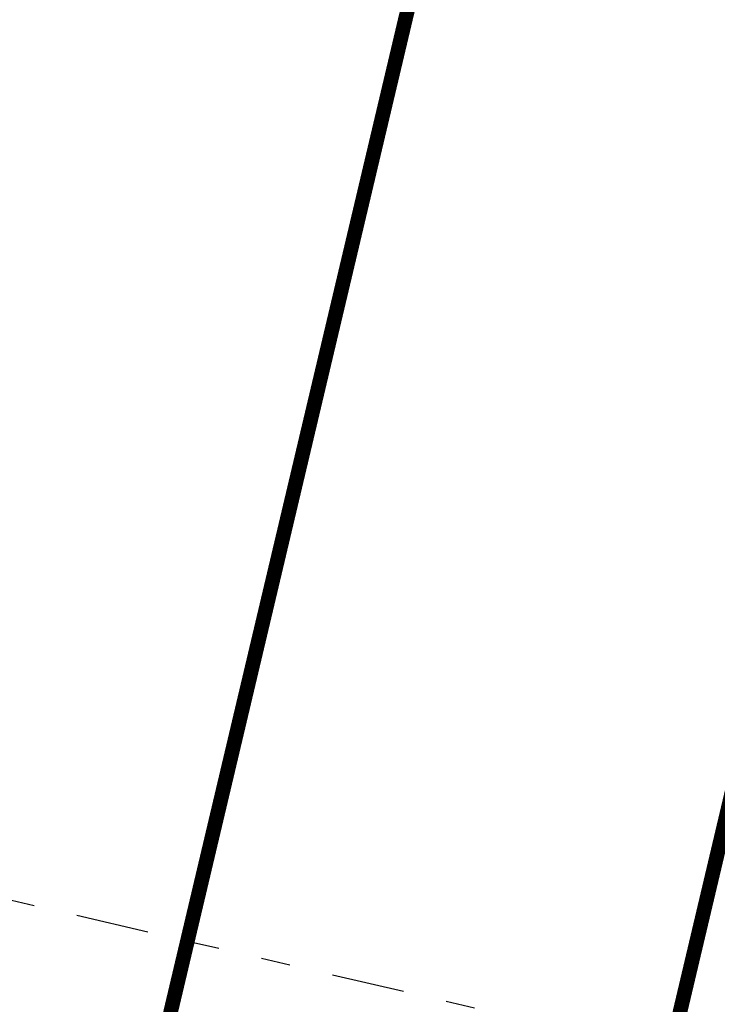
# Model space of a CAD drawing. Header units: metres. Extents: x 116958 to 118326, y 475500 to 477904.
# Tile 960 of 1001: x 117676.95 to 117681.74, y 477110.83 to 477117.59. Entities that reach past the tile are written whole.
import ezdxf

# ---------------------------------------------------------------- set-up
doc = ezdxf.new("R2010")
doc.units = ezdxf.units.M
doc.header["$LTSCALE"] = 0.2
doc.linetypes.add('200-1-3', pattern=[20, 5, -15])
doc.linetypes.add('AL-TEKENBLADGRENS', pattern=[11.5, 2.5, -1.5, 1, -1.5, 1, -1.5, 2.5])
for name, color, linetype in [('N-WE-VW-MARKERING_LANGS_STREEP_100_300_010-G', 1, '200-1-3'), ('N-WE-VW-MARKERING_LANGS_STREEP_GETROKKEN_010-G', 1, 'Continuous'), ('X-XX-AL-TEKENBLADGRENS-G', 7, 'AL-TEKENBLADGRENS')]:
    doc.layers.add(name, color=color, linetype=linetype)

msp = doc.modelspace()

# ---------------------------------------------------------------- linework, layer by layer
at = {"layer": 'N-WE-VW-MARKERING_LANGS_STREEP_100_300_010-G', "const_width": 0.1, "flags": 128}
msp.add_lwpolyline([(117690.3795, 477148.3907), (117646.8715, 476964.4431, 0.007677), (117645.2195, 476956.9466), (117636.8108, 476915.793, -0.007003), (117633.8945, 476901.9994), (117606.1692, 476779.3766)], format="xyb", dxfattribs=at)
at = {"layer": 'N-WE-VW-MARKERING_LANGS_STREEP_GETROKKEN_010-G', "const_width": 0.1, "flags": 128}
msp.add_lwpolyline([(117623.1838, 476883.1951), (117627.7496, 476903.3888, 0.007003), (117630.6294, 476917.0097), (117631.0407, 476919.099, -0.07872), (117633.1685, 476924.9018), (117635.2029, 476928.551, 0.07872), (117637.3846, 476934.5007), (117642.7858, 476961.9407), (117687.0702, 477149.171)], format="xyb", dxfattribs=at)
at = {"layer": 'X-XX-AL-TEKENBLADGRENS-G'}
msp.add_line((117665.0742, 477114.2959), (117708.9425, 477104.1006), dxfattribs=at)

doc.saveas('drawing.dxf')
